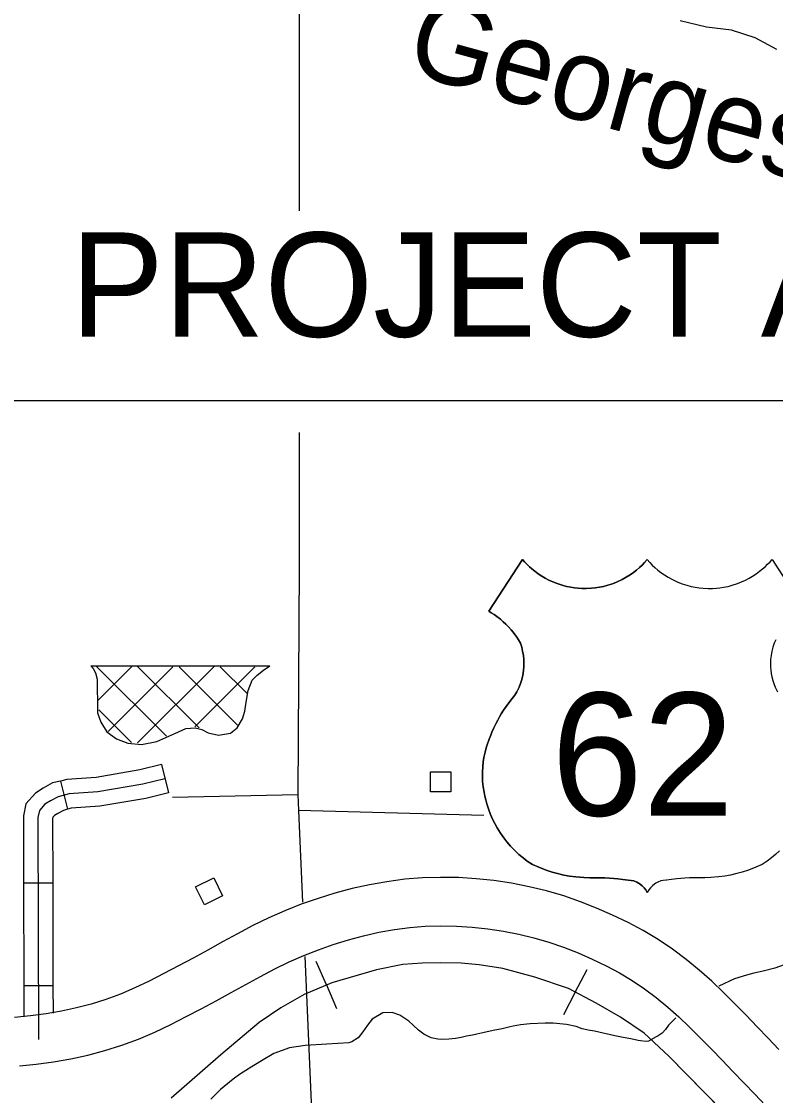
# Model space of a CAD drawing. Extents: x 1370130 to 1380143, y 377636 to 380256.
# Drawn here: x 1377071.7 to 1377180.5, y 379289.3 to 379444.4 of the extents above; entities that cross this region are included whole.
import ezdxf

# ---------------------------------------------------------------- set-up
doc = ezdxf.new("R2010")
doc.units = 0
for name, color, linetype in [('Level 15', 7, 'Continuous'), ('Level 22', 7, 'Continuous'), ('Level 32', 7, 'Continuous'), ('Level 35', 7, 'Continuous'), ('Level 4', 7, 'Continuous'), ('Level 40', 7, 'Continuous'), ('Level 49', 7, 'Continuous'), ('Level 5', 7, 'Continuous'), ('Level 56', 7, 'Continuous'), ('Level 57', 7, 'Continuous'), ('R_Draft', 7, 'Continuous')]:
    doc.layers.add(name, color=color, linetype=linetype)

msp = doc.modelspace()

# ---------------------------------------------------------------- linework, layer by layer
at = {"layer": 'Level 15'}
for p, q in [((1377124.46, 379320.22), (1377121.93, 379319.78)), ((1377127.02, 379320.56), (1377124.46, 379320.22)), ((1377129.61, 379320.77), (1377127.02, 379320.56)), ((1377132.19, 379320.84), (1377129.61, 379320.77)), ((1377134.77, 379320.8), (1377132.19, 379320.84)), ((1377137.35, 379320.64), (1377134.77, 379320.8)), ((1377139.91, 379320.37), (1377137.35, 379320.64)), ((1377142.46, 379319.98), (1377139.91, 379320.37)), ((1377144.99, 379319.49), (1377142.46, 379319.98)), ((1377116.95, 379318.56), (1377114.51, 379317.81)), ((1377119.43, 379319.22), (1377116.95, 379318.56)), ((1377121.93, 379319.78), (1377119.43, 379319.22)), ((1377147.49, 379318.88), (1377144.99, 379319.49)), ((1377149.97, 379318.16), (1377147.49, 379318.88)), ((1377112.1, 379316.95), (1377109.73, 379316.01)), ((1377114.51, 379317.81), (1377112.1, 379316.95)), ((1377152.38, 379317.33), (1377149.97, 379318.16)), ((1377154.73, 379316.41), (1377152.38, 379317.33)), ((1377109.73, 379316.01), (1377107.4, 379314.98)), ((1377157.02, 379315.4), (1377154.73, 379316.41)), ((1377159.27, 379314.32), (1377157.02, 379315.4)), ((1377105.12, 379313.87), (1377102.89, 379312.7)), ((1377107.4, 379314.98), (1377105.12, 379313.87)), ((1377127.75, 379313.6), (1377129.98, 379313.78)), ((1377129.98, 379313.78), (1377132.23, 379313.84)), ((1377132.23, 379313.84), (1377134.5, 379313.8)), ((1377134.5, 379313.8), (1377136.77, 379313.66)), ((1377136.77, 379313.66), (1377139.02, 379313.42)), ((1377161.46, 379313.15), (1377159.27, 379314.32)), ((1377102.89, 379312.7), (1377100.72, 379311.51)), ((1377118.89, 379311.84), (1377121.08, 379312.42)), ((1377121.08, 379312.42), (1377123.3, 379312.91)), ((1377123.3, 379312.91), (1377125.53, 379313.3)), ((1377125.53, 379313.3), (1377127.75, 379313.6)), ((1377139.02, 379313.42), (1377141.27, 379313.08)), ((1377141.27, 379313.08), (1377143.49, 379312.65)), ((1377143.49, 379312.65), (1377145.68, 379312.12)), ((1377145.68, 379312.12), (1377147.84, 379311.49)), ((1377163.61, 379311.87), (1377161.46, 379313.15)), ((1377100.72, 379311.51), (1377098.59, 379310.34)), ((1377114.57, 379310.4), (1377116.71, 379311.16)), ((1377116.71, 379311.16), (1377118.89, 379311.84)), ((1377147.84, 379311.49), (1377149.96, 379310.76)), ((1377149.96, 379310.76), (1377152.05, 379309.94)), ((1377165.69, 379310.47), (1377163.61, 379311.87)), ((1377096.47, 379309.19), (1377094.36, 379308.05)), ((1377098.59, 379310.34), (1377096.47, 379309.19)), ((1377110.35, 379308.63), (1377112.45, 379309.55)), ((1377112.45, 379309.55), (1377114.57, 379310.4)), ((1377152.05, 379309.94), (1377154.1, 379309.04)), ((1377154.1, 379309.04), (1377156.1, 379308.08)), ((1377167.66, 379308.99), (1377165.69, 379310.47)), ((1377169.54, 379307.45), (1377167.66, 379308.99)), ((1377094.36, 379308.05), (1377092.26, 379306.94)), ((1377106.2, 379306.53), (1377108.28, 379307.62)), ((1377108.28, 379307.62), (1377110.35, 379308.63)), ((1377156.1, 379308.08), (1377158.02, 379307.05)), ((1377171.34, 379305.84), (1377169.54, 379307.45)), ((1377092.26, 379306.94), (1377090.16, 379305.87)), ((1377104.09, 379305.38), (1377106.2, 379306.53)), ((1377158.02, 379307.05), (1377159.87, 379305.95)), ((1377159.87, 379305.95), (1377161.63, 379304.77)), ((1377088.09, 379304.87), (1377086.01, 379304)), ((1377090.16, 379305.87), (1377088.09, 379304.87)), ((1377101.95, 379304.2), (1377104.09, 379305.38)), ((1377161.63, 379304.77), (1377163.33, 379303.48)), ((1377173.05, 379304.21), (1377171.34, 379305.84)), ((1377083.9, 379303.22), (1377081.78, 379302.55)), ((1377086.01, 379304), (1377083.9, 379303.22)), ((1377097.66, 379301.87), (1377099.81, 379303.03)), ((1377099.81, 379303.03), (1377101.95, 379304.2)), ((1377163.33, 379303.48), (1377165, 379302.12)), ((1377174.69, 379302.58), (1377173.05, 379304.21)), ((1377077.46, 379301.5), (1377075.27, 379301.12)), ((1377079.63, 379301.98), (1377077.46, 379301.5)), ((1377081.78, 379302.55), (1377079.63, 379301.98)), ((1377095.48, 379300.73), (1377097.66, 379301.87)), ((1377165, 379302.12), (1377166.59, 379300.7)), ((1377176.3, 379300.93), (1377174.69, 379302.58)), ((1377073.03, 379300.83), (1377070.71, 379300.59)), ((1377075.27, 379301.12), (1377073.03, 379300.83)), ((1377093.28, 379299.6), (1377095.48, 379300.73)), ((1377166.59, 379300.7), (1377168.15, 379299.2)), ((1377177.9, 379299.28), (1377176.3, 379300.93)), ((1377088.58, 379297.48), (1377090.97, 379298.49)), ((1377090.97, 379298.49), (1377093.28, 379299.6)), ((1377168.15, 379299.2), (1377169.73, 379297.64)), ((1377179.48, 379297.62), (1377177.9, 379299.28)), ((1377083.73, 379295.82), (1377086.17, 379296.59)), ((1377086.17, 379296.59), (1377088.58, 379297.48)), ((1377169.73, 379297.64), (1377171.29, 379296.04)), ((1377181.04, 379296), (1377179.48, 379297.62)), ((1377078.81, 379294.63), (1377081.29, 379295.18)), ((1377081.29, 379295.18), (1377083.73, 379295.82)), ((1377171.29, 379296.04), (1377172.85, 379294.44)), ((1377071.43, 379293.62), (1377073.84, 379293.88)), ((1377073.84, 379293.88), (1377076.31, 379294.19)), ((1377076.31, 379294.19), (1377078.81, 379294.63)), ((1377172.85, 379294.44), (1377174.41, 379292.79)), ((1377174.41, 379292.79), (1377175.98, 379291.15)), ((1377175.98, 379291.15), (1377177.54, 379289.54)), ((1377177.54, 379289.54), (1377179.07, 379287.94))]:
    msp.add_line(p, q, dxfattribs=at)
at = {"layer": 'Level 22'}
for points in [[(1377162.03, 379366.72), (1377161.66, 379366.3), (1377161.31, 379365.94), (1377160.91, 379365.57), (1377160.48, 379365.2), (1377160.06, 379364.87), (1377159.56, 379364.52), (1377159.01, 379364.18), (1377158.39, 379363.84), (1377157.61, 379363.48), (1377157.01, 379363.24), (1377156.33, 379363.02), (1377155.71, 379362.86), (1377155.13, 379362.74), (1377154.53, 379362.65), (1377153.97, 379362.59), (1377153.21, 379362.56), (1377152.59, 379362.56), (1377152.05, 379362.6), (1377151.54, 379362.65), (1377151.02, 379362.73), (1377150.37, 379362.86), (1377149.76, 379363.02), (1377149.02, 379363.26), (1377148.4, 379363.51), (1377147.83, 379363.77), (1377147.31, 379364.04), (1377146.83, 379364.32), (1377146.3, 379364.67), (1377145.81, 379365.03), (1377145.38, 379365.38), (1377145.03, 379365.7), (1377144.66, 379366.05), (1377144.3, 379366.42), (1377144.01, 379366.76), (1377139.17, 379359.26), (1377139.51, 379359.05), (1377139.93, 379358.79), (1377140.32, 379358.51), (1377140.84, 379358.1), (1377141.25, 379357.74), (1377141.62, 379357.4), (1377142, 379357.02), (1377142.38, 379356.59), (1377142.66, 379356.26), (1377142.93, 379355.91), (1377143.21, 379355.52), (1377143.47, 379355.12), (1377143.72, 379354.64), (1377143.91, 379354.06), (1377144.05, 379353.48), (1377144.16, 379352.86), (1377144.22, 379352.28), (1377144.24, 379351.73), (1377144.22, 379351.21), (1377144.19, 379350.79), (1377144.12, 379350.28), (1377144.03, 379349.8), (1377143.89, 379349.28), (1377143.75, 379348.83), (1377143.55, 379348.32), (1377143.23, 379347.65), (1377142.91, 379347.14), (1377142.52, 379346.67), (1377142.04, 379346.06), (1377141.66, 379345.52), (1377141.3, 379344.99), (1377140.97, 379344.47), (1377140.69, 379344), (1377140.45, 379343.56), (1377140.18, 379343.03), (1377139.88, 379342.42), (1377139.62, 379341.83), (1377139.44, 379341.38), (1377139.22, 379340.81), (1377138.99, 379340.11), (1377138.8, 379339.53), (1377138.62, 379338.9), (1377138.46, 379338.16), (1377138.35, 379337.51), (1377138.28, 379336.82), (1377138.23, 379336.08), (1377138.23, 379335.38), (1377138.26, 379334.69), (1377138.34, 379333.89), (1377138.47, 379333.13), (1377138.59, 379332.55), (1377138.72, 379332.04), (1377138.89, 379331.47), (1377139.11, 379330.76), (1377139.43, 379329.9), (1377139.71, 379329.26), (1377140.03, 379328.61), (1377140.38, 379327.97), (1377140.84, 379327.23), (1377141.31, 379326.56), (1377141.76, 379325.97), (1377142.28, 379325.36), (1377142.95, 379324.67), (1377143.52, 379324.14), (1377144.11, 379323.65)], [(1377162.03, 379366.72), (1377162.4, 379366.3), (1377162.75, 379365.94), (1377163.15, 379365.57), (1377163.58, 379365.2), (1377164, 379364.87), (1377164.51, 379364.52), (1377165.05, 379364.18), (1377165.67, 379363.84), (1377166.45, 379363.48), (1377167.05, 379363.24), (1377167.73, 379363.02), (1377168.36, 379362.86), (1377168.93, 379362.74), (1377169.53, 379362.65), (1377170.09, 379362.59), (1377170.85, 379362.56), (1377171.47, 379362.56), (1377172.01, 379362.6), (1377172.52, 379362.65), (1377173.04, 379362.73), (1377173.7, 379362.86), (1377174.3, 379363.02), (1377175.04, 379363.26), (1377175.66, 379363.51), (1377176.23, 379363.77), (1377176.75, 379364.04), (1377177.23, 379364.32), (1377177.76, 379364.67), (1377178.26, 379365.03), (1377178.68, 379365.38), (1377179.04, 379365.7), (1377179.4, 379366.05), (1377179.76, 379366.42), (1377180.05, 379366.76), (1377184.89, 379359.26)], [(1377180.59, 379355.12), (1377180.34, 379354.64), (1377180.15, 379354.06), (1377180.01, 379353.48), (1377179.9, 379352.86), (1377179.84, 379352.28), (1377179.82, 379351.73), (1377179.84, 379351.21), (1377179.87, 379350.79), (1377179.94, 379350.28), (1377180.04, 379349.8), (1377180.17, 379349.28), (1377180.32, 379348.83), (1377180.52, 379348.32), (1377180.83, 379347.65)], [(1377181.11, 379324.67), (1377180.54, 379324.14), (1377179.96, 379323.65)], [(1377144.11, 379323.65), (1377144.71, 379323.19), (1377145.45, 379322.72), (1377146.36, 379322.3), (1377147.43, 379321.89), (1377148.31, 379321.61), (1377149.1, 379321.39), (1377149.99, 379321.18), (1377150.83, 379321.03), (1377151.73, 379320.91), (1377152.86, 379320.81), (1377153.73, 379320.78), (1377154.47, 379320.78), (1377155.19, 379320.77), (1377155.91, 379320.75), (1377156.6, 379320.72), (1377157.19, 379320.68), (1377157.78, 379320.63), (1377158.53, 379320.55), (1377159.27, 379320.46), (1377159.71, 379320.4), (1377160.08, 379320.33), (1377160.52, 379320.14), (1377160.77, 379320), (1377160.99, 379319.86), (1377161.29, 379319.61), (1377161.58, 379319.32), (1377161.82, 379319.02), (1377162.03, 379318.67)], [(1377179.96, 379323.65), (1377179.35, 379323.19), (1377178.62, 379322.72), (1377177.7, 379322.3), (1377176.63, 379321.89), (1377175.75, 379321.61), (1377174.96, 379321.39), (1377174.07, 379321.18), (1377173.24, 379321.03), (1377172.34, 379320.91), (1377171.2, 379320.81), (1377170.34, 379320.78), (1377169.59, 379320.78), (1377168.87, 379320.77), (1377168.15, 379320.75), (1377167.47, 379320.72), (1377166.87, 379320.68), (1377166.28, 379320.63), (1377165.53, 379320.55), (1377164.79, 379320.46), (1377164.35, 379320.4), (1377163.99, 379320.33), (1377163.54, 379320.14), (1377163.29, 379320), (1377163.07, 379319.86), (1377162.77, 379319.61), (1377162.48, 379319.32), (1377162.24, 379319.02), (1377162.03, 379318.67)]]:
    msp.add_lwpolyline(points, dxfattribs=at)
at = {"layer": 'Level 32'}
for p, q in [((1377091.91, 379337.12), (1377092.93, 379333.05)), ((1377077.35, 379334.75), (1377078.36, 379330.68)), ((1377072.01, 379320.03), (1377076.21, 379320.04)), ((1377072.05, 379305.24), (1377076.25, 379305.25))]:
    msp.add_line(p, q, dxfattribs=at)
for points in [[(1377091.91, 379337.12), (1377088.8, 379336.35), (1377082.5, 379335.28), (1377078.24, 379334.97), (1377077.35, 379334.75)], [(1377077.35, 379334.75), (1377076.2, 379334.47), (1377074.82, 379333.71), (1377073.71, 379333.02), (1377072.34, 379331.47), (1377071.99, 379329.71), (1377072.01, 379320.03)], [(1377092.42, 379335.09), (1377089.23, 379334.29), (1377082.75, 379333.19), (1377078.57, 379332.89), (1377076.98, 379332.49), (1377075.88, 379331.9), (1377075.08, 379331.4), (1377074.29, 379330.5), (1377074.09, 379329.5), (1377074.17, 379297.45)], [(1377092.93, 379333.05), (1377089.66, 379332.23), (1377083, 379331.1), (1377078.9, 379330.81), (1377078.36, 379330.68)], [(1377078.36, 379330.68), (1377077.75, 379330.52), (1377076.94, 379330.08), (1377076.45, 379329.78), (1377076.23, 379329.53), (1377076.19, 379329.3), (1377076.21, 379320.04)], [(1377072.01, 379320.03), (1377072.05, 379305.24)], [(1377076.21, 379320.04), (1377076.25, 379305.25)], [(1377072.05, 379305.24), (1377072.06, 379300.71)], [(1377076.25, 379305.25), (1377076.26, 379301.25)]]:
    msp.add_lwpolyline(points, dxfattribs=at)
at = {"layer": 'Level 35'}
for points in [[(1377180.73, 379440.39), (1377177.59, 379442.07), (1377174.2, 379443.18), (1377170.58, 379443.61), (1377166.8, 379444.51)], [(1377183.15, 379308.68), (1377180.47, 379307.73), (1377178.78, 379307.32), (1377177.44, 379307.03), (1377176.36, 379306.74), (1377174.65, 379306.19), (1377172.39, 379305.13)], [(1377135.19, 379297.71), (1377134.36, 379297.58), (1377133.38, 379297.49), (1377132.27, 379297.43), (1377131.82, 379297.5), (1377130.86, 379297.67), (1377129.78, 379298.2), (1377129.01, 379298.79), (1377128.26, 379299.52), (1377127.63, 379300.09), (1377126.32, 379300.95), (1377125.22, 379301.34), (1377123.85, 379301.27), (1377122.34, 379300.38), (1377121.67, 379299.52), (1377121, 379298.55), (1377120.32, 379297.66), (1377119.39, 379297.1), (1377118.94, 379296.97), (1377117.36, 379296.84), (1377115.76, 379296.74), (1377112.67, 379296.56), (1377110.38, 379296.21), (1377108.12, 379295.41), (1377106.36, 379294.35), (1377104.63, 379293.29), (1377103.17, 379292.38), (1377102.24, 379291.71), (1377100.44, 379290.22), (1377099.03, 379288.83)], [(1377166.16, 379300.55), (1377165.98, 379300.37), (1377165.11, 379299.51), (1377164.68, 379298.88), (1377164.17, 379298.33), (1377163.62, 379297.98), (1377163.34, 379297.83), (1377162.19, 379297.18), (1377161.86, 379297.14), (1377161.07, 379297.23), (1377160.7, 379297.3), (1377159.66, 379297.55), (1377158.54, 379297.74), (1377157.36, 379297.98), (1377154.4, 379298.63), (1377153.5, 379298.77), (1377152.86, 379298.92), (1377152.63, 379298.96), (1377151.78, 379299.3), (1377150.38, 379299.6), (1377148.47, 379299.77), (1377147.29, 379299.81), (1377145.12, 379299.69), (1377143.72, 379299.54), (1377142.67, 379299.37), (1377142.25, 379299.24), (1377141.11, 379298.98), (1377139.81, 379298.75), (1377138.28, 379298.39), (1377137.42, 379298.2), (1377136.83, 379298.07), (1377135.94, 379297.9), (1377135.19, 379297.71)]]:
    msp.add_lwpolyline(points, dxfattribs=at)
at = {"layer": 'Level 4'}
for points in [[(1377111.96, 379493.9), (1377111.84, 379483.02), (1377111.79, 379478.3), (1377111.79, 379417.06)], [(1377111.8, 379385.06), (1377111.8, 379365.67), (1377111.59, 379332.83), (1377111.7, 379330.5), (1377112.27, 379317.24)], [(1377112.61, 379309.43), (1377114.34, 379269.45)]]:
    msp.add_lwpolyline(points, dxfattribs=at)
at = {"layer": 'Level 40'}
for p, q in [((1377115.72, 379305.3), (1377114.26, 379308.69)), ((1377151.65, 379304.27), (1377153.37, 379307.54)), ((1377115.72, 379305.3), (1377117.19, 379301.9)), ((1377151.65, 379304.27), (1377149.94, 379300.99))]:
    msp.add_line(p, q, dxfattribs=at)
for points in [[(1377135.19, 379308.45), (1377132.19, 379308.51), (1377129.55, 379308.45), (1377126.74, 379308.27), (1377122.94, 379307.47), (1377116.51, 379305.63), (1377112.53, 379303.92), (1377109.16, 379302.02), (1377106.03, 379299.87), (1377100.46, 379295.21), (1377093.29, 379288.96)], [(1377180.21, 379279.65), (1377165.14, 379295.03), (1377161.59, 379298.34), (1377158.16, 379300.67), (1377154.67, 379302.69), (1377150.69, 379304.78), (1377145.79, 379306.43), (1377141.19, 379307.66), (1377137.76, 379308.21), (1377135.19, 379308.45), (1377132.19, 379308.51), (1377129.55, 379308.45), (1377126.74, 379308.27), (1377122.94, 379307.47), (1377116.51, 379305.63), (1377112.53, 379303.92), (1377109.16, 379302.02), (1377106.03, 379299.87), (1377100.46, 379295.21), (1377093.29, 379288.96)], [(1377175.67, 379284.29), (1377165.14, 379295.03), (1377161.59, 379298.34), (1377158.16, 379300.67), (1377154.67, 379302.69), (1377150.69, 379304.78), (1377145.79, 379306.43), (1377141.19, 379307.66), (1377137.76, 379308.21), (1377135.19, 379308.45)]]:
    msp.add_lwpolyline(points, dxfattribs=at)
at = {"layer": 'Level 49'}
for points in [[(1377144.11, 379323.65), (1377143.52, 379324.14), (1377142.95, 379324.67), (1377142.28, 379325.36), (1377141.76, 379325.97), (1377141.31, 379326.56), (1377140.84, 379327.23), (1377140.38, 379327.97), (1377140.03, 379328.61), (1377139.71, 379329.26), (1377139.43, 379329.9), (1377139.11, 379330.76), (1377138.89, 379331.47), (1377138.72, 379332.04), (1377138.59, 379332.55), (1377138.47, 379333.13), (1377138.34, 379333.89), (1377138.26, 379334.69), (1377138.23, 379335.38), (1377138.23, 379336.08), (1377138.28, 379336.82), (1377138.35, 379337.51), (1377138.46, 379338.16), (1377138.62, 379338.9), (1377138.8, 379339.53), (1377138.99, 379340.11), (1377139.22, 379340.81), (1377139.44, 379341.38), (1377139.62, 379341.83), (1377139.88, 379342.42), (1377140.18, 379343.03), (1377140.45, 379343.56), (1377140.69, 379344), (1377140.97, 379344.47), (1377141.3, 379344.99), (1377141.66, 379345.52), (1377142.04, 379346.06), (1377142.52, 379346.67), (1377142.91, 379347.14), (1377143.23, 379347.65), (1377143.55, 379348.32), (1377143.75, 379348.83), (1377143.89, 379349.28), (1377144.03, 379349.8), (1377144.12, 379350.28), (1377144.19, 379350.79), (1377144.22, 379351.21), (1377144.24, 379351.73), (1377144.22, 379352.28), (1377144.16, 379352.86), (1377144.05, 379353.48), (1377143.91, 379354.06), (1377143.72, 379354.64), (1377143.47, 379355.12), (1377143.21, 379355.52), (1377142.93, 379355.91), (1377142.66, 379356.26), (1377142.38, 379356.59), (1377142, 379357.02), (1377141.62, 379357.4), (1377141.25, 379357.74), (1377140.84, 379358.1), (1377140.32, 379358.51), (1377139.93, 379358.79), (1377139.51, 379359.05), (1377139.17, 379359.26), (1377144.01, 379366.76), (1377144.3, 379366.42), (1377144.66, 379366.05), (1377145.03, 379365.7), (1377145.38, 379365.38), (1377145.81, 379365.03), (1377146.3, 379364.67), (1377146.83, 379364.32), (1377147.31, 379364.04), (1377147.83, 379363.77), (1377148.4, 379363.51), (1377149.02, 379363.26), (1377149.76, 379363.02), (1377150.37, 379362.86), (1377151.02, 379362.73), (1377151.54, 379362.65), (1377152.05, 379362.6), (1377152.59, 379362.56), (1377153.21, 379362.56), (1377153.97, 379362.59), (1377154.53, 379362.65), (1377155.13, 379362.74), (1377155.71, 379362.86), (1377156.33, 379363.02), (1377157.01, 379363.24), (1377157.61, 379363.48), (1377158.39, 379363.84), (1377159.01, 379364.18), (1377159.56, 379364.52), (1377160.06, 379364.87), (1377160.48, 379365.2), (1377160.91, 379365.57), (1377161.31, 379365.94), (1377161.66, 379366.3), (1377162.03, 379366.72)], [(1377162.03, 379366.72), (1377162.4, 379366.3), (1377162.75, 379365.94), (1377163.15, 379365.57), (1377163.58, 379365.2), (1377164, 379364.87), (1377164.51, 379364.52), (1377165.05, 379364.18), (1377165.67, 379363.84), (1377166.45, 379363.48), (1377167.05, 379363.24), (1377167.73, 379363.02), (1377168.36, 379362.86), (1377168.93, 379362.74), (1377169.53, 379362.65), (1377170.09, 379362.59), (1377170.85, 379362.56), (1377171.47, 379362.56), (1377172.01, 379362.6), (1377172.52, 379362.65), (1377173.04, 379362.73), (1377173.7, 379362.86), (1377174.3, 379363.02), (1377175.04, 379363.26), (1377175.66, 379363.51), (1377176.23, 379363.77), (1377176.75, 379364.04), (1377177.23, 379364.32), (1377177.76, 379364.67), (1377178.26, 379365.03), (1377178.68, 379365.38), (1377179.04, 379365.7), (1377179.4, 379366.05), (1377179.76, 379366.42), (1377180.05, 379366.76), (1377184.89, 379359.26)], [(1377180.59, 379355.12), (1377180.34, 379354.64), (1377180.15, 379354.06), (1377180.01, 379353.48), (1377179.9, 379352.86), (1377179.84, 379352.28), (1377179.82, 379351.73), (1377179.84, 379351.21), (1377179.87, 379350.79), (1377179.94, 379350.28), (1377180.04, 379349.8), (1377180.17, 379349.28), (1377180.32, 379348.83), (1377180.52, 379348.32), (1377180.83, 379347.65)], [(1377181.11, 379324.67), (1377180.54, 379324.14), (1377179.96, 379323.65)], [(1377162.03, 379318.67), (1377161.82, 379319.02), (1377161.58, 379319.32), (1377161.29, 379319.61), (1377160.99, 379319.86), (1377160.77, 379320), (1377160.52, 379320.14), (1377160.08, 379320.33), (1377159.71, 379320.4), (1377159.27, 379320.46), (1377158.53, 379320.55), (1377157.78, 379320.63), (1377157.19, 379320.68), (1377156.6, 379320.72), (1377155.91, 379320.75), (1377155.19, 379320.77), (1377154.47, 379320.78), (1377153.73, 379320.78), (1377152.86, 379320.81), (1377151.73, 379320.91), (1377150.83, 379321.03), (1377149.99, 379321.18), (1377149.1, 379321.39), (1377148.31, 379321.61), (1377147.43, 379321.89), (1377146.36, 379322.3), (1377145.45, 379322.72), (1377144.71, 379323.19), (1377144.11, 379323.65)], [(1377179.96, 379323.65), (1377179.35, 379323.19), (1377178.62, 379322.72), (1377177.7, 379322.3), (1377176.63, 379321.89), (1377175.75, 379321.61), (1377174.96, 379321.39), (1377174.07, 379321.18), (1377173.24, 379321.03), (1377172.34, 379320.91), (1377171.2, 379320.81), (1377170.34, 379320.78), (1377169.59, 379320.78), (1377168.87, 379320.77), (1377168.15, 379320.75), (1377167.47, 379320.72), (1377166.87, 379320.68), (1377166.28, 379320.63), (1377165.53, 379320.55), (1377164.79, 379320.46), (1377164.35, 379320.4), (1377163.99, 379320.33), (1377163.54, 379320.14), (1377163.29, 379320), (1377163.07, 379319.86), (1377162.77, 379319.61), (1377162.48, 379319.32), (1377162.24, 379319.02), (1377162.03, 379318.67)]]:
    msp.add_lwpolyline(points, dxfattribs=at)
at = {"layer": 'Level 5'}
for points in [[(1377093.52, 379332.44), (1377111.59, 379332.83)], [(1377138.43, 379329.78), (1377111.7, 379330.5)]]:
    msp.add_lwpolyline(points, dxfattribs=at)
at = {"layer": 'Level 56'}
for points in [[(1377130.76, 379333.17), (1377130.76, 379336.08), (1377133.68, 379336.08), (1377133.68, 379333.17)], [(1377098.12, 379316.87), (1377096.83, 379319.49), (1377099.46, 379320.78), (1377100.74, 379318.16)]]:
    msp.add_lwpolyline(points, close=True, dxfattribs=at)
at = {"layer": 'Level 57'}
for p, q in [((1377081.7, 379351.39), (1377107.57, 379351.39)), ((1377092.62, 379341.21), (1377082.55, 379351.28)), ((1377082.76, 379346.42), (1377087.63, 379351.29)), ((1377084.2, 379341.92), (1377093.54, 379351.26)), ((1377097.33, 379342.44), (1377088.46, 379351.31)), ((1377088.47, 379340.25), (1377099.52, 379351.3)), ((1377102.91, 379342.8), (1377094.47, 379351.25)), ((1377096.75, 379342.59), (1377105.41, 379351.25)), ((1377104.22, 379347.43), (1377100.39, 379351.26)), ((1377087.57, 379340.33), (1377082.85, 379345.04))]:
    msp.add_line(p, q, dxfattribs=at)
msp.add_lwpolyline([(1377081.7, 379351.39), (1377082.06, 379350.98), (1377082.41, 379350.37), (1377082.64, 379349.44), (1377082.64, 379348.05), (1377082.68, 379346.23), (1377082.68, 379344.61), (1377083.15, 379343.25), (1377084.04, 379341.86), (1377085.43, 379340.86), (1377087.05, 379340.24), (1377089.02, 379340.04), (1377091.26, 379340.47), (1377093.85, 379341.63), (1377095.44, 379342.33), (1377096.79, 379342.44), (1377097.72, 379342.17), (1377098.65, 379341.71), (1377100.15, 379341.36), (1377101.89, 379341.67), (1377102.82, 379342.44), (1377103.59, 379343.72), (1377103.94, 379344.84), (1377104.14, 379346.15), (1377104.44, 379347.81), (1377104.99, 379349.32), (1377105.72, 379350.02), (1377106.65, 379350.75), (1377107.57, 379351.39)], dxfattribs=at)
at = {"layer": 'R_Draft'}
msp.add_lwpolyline([(1377067.57, 379389.71), (1377263.22, 379389.71)], dxfattribs=at)

# ---------------------------------------------------------------- texts
at = {"layer": 'Level 22'}
msp.add_text('62', height=17.741, dxfattribs=at).set_placement((1377148.18, 379329.76))
at = {"layer": 'Level 35'}
msp.add_text('Georges', height=11.827, rotation=344.6424, dxfattribs=at).set_placement((1377126.8, 379437.15))
at = {"layer": 'R_Draft'}
msp.add_text('PROJECT AREA', height=15.0655, dxfattribs=at).set_placement((1377078.8, 379398.9))

doc.saveas('drawing.dxf')
